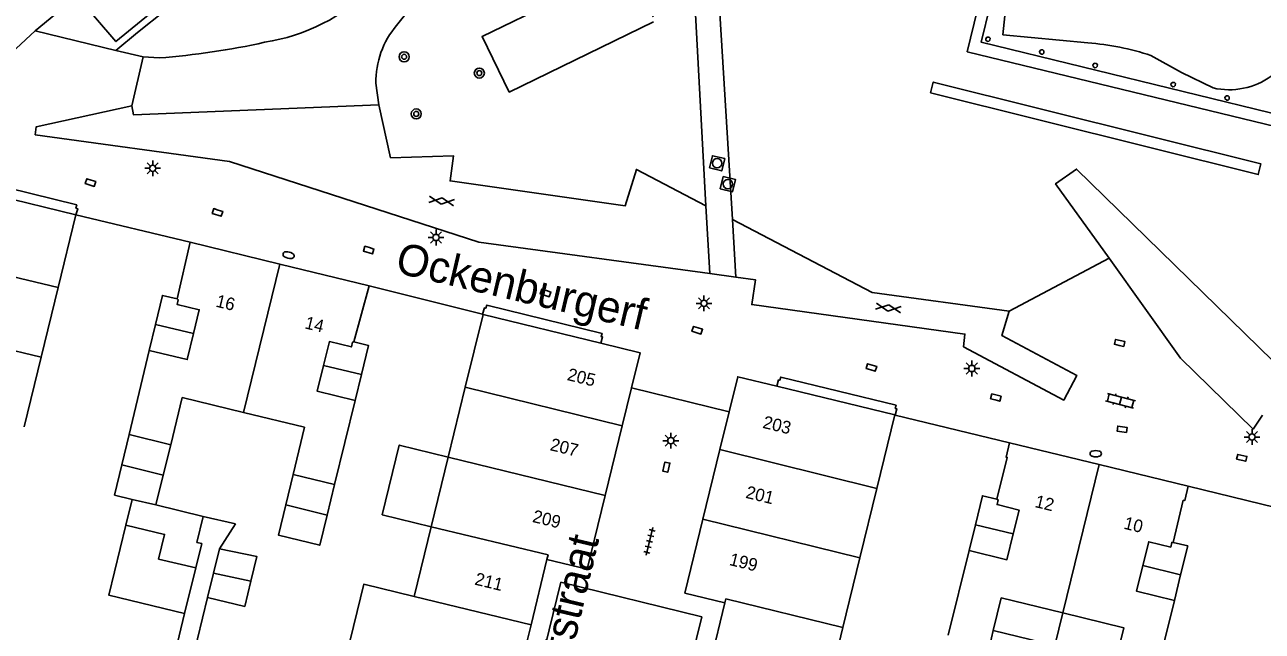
# Model space of a CAD drawing. Extents: x 125000 to 129004, y 397500 to 399008.
# Drawn here: x 127398.7 to 127497, y 398553.4 to 398601.7 of the extents above; entities that cross this region are included whole.
import ezdxf

# ---------------------------------------------------------------- set-up
doc = ezdxf.new("R2010")
doc.units = 0
for name, color, linetype in [('gg-afsc-erfafscheiding', 7, 'Continuous'), ('gg-afsc-muur', 7, 'Continuous'), ('gg-anno-huisnummerreeks BGT', 7, 'Continuous'), ('gg-anno-openbare ruimte label', 7, 'Continuous'), ('gg-bbg-bijgebouw', 7, 'Continuous'), ('gg-bbg-gedigitaliseerde bebouwing', 7, 'Continuous'), ('gg-bbg-gedigitaliseerde bijgebouw', 7, 'Continuous'), ('gg-bbg-hoofdgebouw', 7, 'Continuous'), ('gg-bbg-luifel en loopbrug', 7, 'Continuous'), ('gg-bbg-onder overbouw', 7, 'Continuous'), ('gg-bbg-pand overbouw', 7, 'Continuous'), ('gg-bbg-pilaar onder overbouw', 7, 'Continuous'), ('gg-bbg-tussenscheiding', 7, 'Continuous'), ('gg-knt-onverhard', 7, 'Continuous'), ('gg-knt-verharding', 7, 'Continuous'), ('gt-grn-groengrens', 7, 'Continuous'), ('gt-symb-boom', 7, 'Continuous'), ('gt-symb-brandkraan', 7, 'Continuous'), ('gt-symb-gesloten verharding', 7, 'Continuous'), ('gt-symb-klinker verharding', 7, 'Continuous'), ('gt-symb-kolk', 7, 'Continuous'), ('gt-symb-lichtmast', 7, 'Continuous'), ('gt-symb-rioolschacht', 7, 'Continuous'), ('gt-symb-tegel verharding', 7, 'Continuous')]:
    doc.layers.add(name, color=color, linetype=linetype)

# ---------------------------------------------------------------- blocks, each defined once
blk = doc.blocks.new('gt0-BR')
at = {"layer": 'gt-symb-brandkraan'}
for centre, radius, start, end in [((-0.244, 0), 0.206, 107.56694, 252.43307), ((0.599, -2.664), 3, 106.89205, 107.56694), ((0, -0.691), 0.938, 73.10799, 106.89205), ((-0.599, -2.664), 3, 72.43309, 73.10799), ((0.244, 0), 0.206, 287.56695, 72.43309), ((0.599, 2.664), 3, 252.43307, 253.10797), ((0, 0.691), 0.938, 253.10797, 286.89206), ((-0.599, 2.664), 3, 286.89206, 287.56695)]:
    blk.add_arc(centre, radius, start, end, dxfattribs=at)
blk = doc.blocks.new('gt0-KOLK')
at = {"layer": 'gt-symb-kolk'}
blk.add_lwpolyline([(0, 0), (0.375, 0), (0.375, 0.4), (-0.375, 0.4), (-0.375, 0), (0, 0)], dxfattribs=at)
blk = doc.blocks.new('gt0-LMAST')
at = {"layer": 'gt-symb-lichtmast'}
for p, q in [((-0.182, 0.173), (-0.447, 0.438)), ((-0.005, 0.246), (-0.005, 0.621)), ((0.172, 0.173), (0.437, 0.438)), ((-0.255, -0.004), (-0.63, -0.004)), ((-0.182, -0.181), (-0.447, -0.446)), ((-0.005, -0.254), (-0.005, -0.629)), ((0.437, -0.446), (0.172, -0.181)), ((0.245, -0.004), (0.62, -0.004))]:
    blk.add_line(p, q, dxfattribs=at)
blk.add_circle((-0.005, -0.004), 0.25, dxfattribs=at)
blk = doc.blocks.new('gt0-KL1')
at = {"layer": 'gt-symb-klinker verharding'}
for p, q in [((-1.15, 0.3), (1.15, 0.3)), ((-1, -0.3), (-1, 0.3)), ((-0.5, 0.3), (-0.5, 0.45)), ((0, -0.3), (0, 0.3)), ((0.5, 0.3), (0.5, 0.45)), ((1, -0.3), (1, 0.3)), ((-1.15, -0.3), (1.15, -0.3)), ((-0.5, -0.45), (-0.5, -0.3)), ((0.5, -0.45), (0.5, -0.3))]:
    blk.add_line(p, q, dxfattribs=at)
blk = doc.blocks.new('gt0-GESVH1')
at = {"layer": 'gt-symb-gesloten verharding'}
for p, q in [((-0.992, -0.261), (0.008, 0.239)), ((0.008, -0.261), (-0.992, 0.239)), ((0.008, 0.239), (1.008, -0.261)), ((1.008, 0.239), (0.008, -0.261))]:
    blk.add_line(p, q, dxfattribs=at)
blk = doc.blocks.new('gt0-RS')
at = {"layer": 'gt-symb-rioolschacht'}
blk.add_lwpolyline([(-0.5, -0.5), (0.5, -0.5), (0.5, 0.5), (-0.5, 0.5)], close=True, dxfattribs=at)
blk.add_circle((0, 0), 0.375, dxfattribs=at)
blk = doc.blocks.new('gt0-TEG1')
at = {"layer": 'gt-symb-tegel verharding'}
for p, q in [((-1.125, 0), (1.125, 0)), ((-0.9, -0.25), (-0.9, 0.25)), ((-0.45, -0.25), (-0.45, 0.25)), ((0, -0.25), (0, 0.25)), ((0.45, -0.25), (0.45, 0.25)), ((0.9, -0.25), (0.9, 0.25))]:
    blk.add_line(p, q, dxfattribs=at)
blk = doc.blocks.new('gt0-BOOM')
at = {"layer": 'gt-symb-boom'}
for radius in [0.4, 0.2]:
    blk.add_circle((0, 0), radius, dxfattribs=at)

msp = doc.modelspace()

# ---------------------------------------------------------------- linework, layer by layer
at = {"layer": 'gg-afsc-erfafscheiding'}
for p, q in [((127412.835, 398562.571), (127415.401, 398561.992)), ((127410.482, 398551.294), (127411.352, 398554.854))]:
    msp.add_line(p, q, dxfattribs=at)
at = {"layer": 'gg-afsc-muur'}
for p, q in [((127402.71, 398586.546), (127411.8, 398584.378)), ((127426.003, 398580.906), (127435.025, 398578.648)), ((127467.802, 398570.635), (127476.884, 398568.438)), ((127491.085, 398564.973), (127500.118, 398562.751)), ((127414.122, 398559.999), (127415.401, 398561.992)), ((127413.179, 398556.136), (127411.909, 398550.932))]:
    msp.add_line(p, q, dxfattribs=at)
at = {"layer": 'gg-bbg-bijgebouw'}
for p, q in [((127408.544, 398575.775), (127409.039, 398577.836)), ((127425.399, 398573.85), (127424.897, 398571.79)), ((127406.357, 398566.664), (127406.938, 398569.085)), ((127405.78, 398564.262), (127406.357, 398566.664)), ((127419.38, 398563.491), (127419.963, 398565.911)), ((127423.267, 398565.106), (127422.677, 398562.687)), ((127473.667, 398559.867), (127474.168, 398561.916)), ((127414.122, 398559.999), (127413.651, 398558.068)), ((127413.651, 398558.068), (127413.179, 398556.136)), ((127490.477, 398557.933), (127489.978, 398555.894))]:
    msp.add_line(p, q, dxfattribs=at)
for points in [[(127409.039, 398577.836), (127409.593, 398580.143), (127410.748, 398579.868)], [(127424.797, 398576.444), (127425.961, 398576.156), (127425.399, 398573.85)], [(127474.168, 398561.916), (127474.732, 398564.221), (127475.887, 398563.938)], [(127422.677, 398562.687), (127422.092, 398560.287), (127418.801, 398561.089), (127419.38, 398563.491)], [(127416.618, 398557.414), (127417.097, 398559.376), (127414.122, 398559.999)], [(127489.875, 398560.514), (127491.04, 398560.231), (127490.477, 398557.933)], [(127413.179, 398556.136), (127416.13, 398555.415), (127416.618, 398557.414)]]:
    msp.add_lwpolyline(points, dxfattribs=at)
at = {"layer": 'gg-bbg-gedigitaliseerde bebouwing'}
for p, q in [((127402.71, 398586.546), (127401.302, 398580.775)), ((127401.302, 398580.775), (127399.951, 398575.238)), ((127435.064, 398578.638), (127433.645, 398572.839)), ((127399.951, 398575.238), (127398.599, 398569.7)), ((127433.645, 398572.839), (127432.289, 398567.293)), ((127410.244, 398568.277), (127411.156, 398572.024)), ((127467.768, 398570.643), (127466.345, 398564.804)), ((127432.289, 398567.293), (127430.934, 398561.756)), ((127466.345, 398564.804), (127465.002, 398559.292)), ((127430.934, 398561.756), (127429.577, 398556.209)), ((127465.002, 398559.292), (127463.653, 398553.754)), ((127463.653, 398553.754), (127462.303, 398548.216))]:
    msp.add_line(p, q, dxfattribs=at)
msp.add_lwpolyline([(127429.577, 398556.209), (127425.581, 398557.177), (127424.239, 398551.638), (127428.222, 398550.673)], dxfattribs=at)
at = {"layer": 'gg-bbg-gedigitaliseerde bijgebouw'}
for p, q in [((127409.655, 398565.858), (127410.244, 398568.277)), ((127409.078, 398563.488), (127409.655, 398565.858)), ((127405.78, 398564.262), (127407.182, 398563.921)), ((127407.182, 398563.921), (127406.685, 398561.883)), ((127412.835, 398562.571), (127409.078, 398563.488)), ((127411.352, 398554.854), (127412.236, 398558.476))]:
    msp.add_line(p, q, dxfattribs=at)
for points in [[(127412.236, 398558.476), (127412.711, 398560.419), (127412.332, 398560.512), (127412.835, 398562.571)], [(127406.685, 398561.883), (127405.329, 398556.324), (127411.352, 398554.854)]]:
    msp.add_lwpolyline(points, dxfattribs=at)
at = {"layer": 'gg-bbg-hoofdgebouw'}
for p, q in [((127410.748, 398579.868), (127411.8, 398584.378)), ((127411.8, 398584.378), (127418.927, 398582.636)), ((127418.927, 398582.636), (127426.003, 398580.906)), ((127426.003, 398580.906), (127424.797, 398576.444)), ((127406.938, 398569.085), (127408.544, 398575.775)), ((127446.108, 398569.776), (127446.848, 398572.801)), ((127416.024, 398570.838), (127411.156, 398572.024)), ((127424.897, 398571.79), (127423.267, 398565.106)), ((127453.875, 398567.882), (127454.61, 398570.901)), ((127444.755, 398564.249), (127446.108, 398569.776)), ((127452.525, 398562.343), (127453.875, 398567.882)), ((127476.884, 398568.438), (127484.01, 398566.699)), ((127484.01, 398566.699), (127491.085, 398564.973)), ((127472.02, 398553.135), (127473.667, 398559.867)), ((127438.87, 398553.958), (127440.136, 398559.161)), ((127453.009, 398550.529), (127454.271, 398555.701)), ((127489.978, 398555.894), (127488.329, 398549.163)), ((127437.524, 398548.429), (127438.87, 398553.958)), ((127475.591, 398553.498), (127475.307, 398552.333))]:
    msp.add_line(p, q, dxfattribs=at)
for points in [[(127446.848, 398572.801), (127447.53, 398575.586), (127444.414, 398576.348)], [(127454.61, 398570.901), (127455.287, 398573.682), (127458.41, 398572.922)], [(127419.963, 398565.911), (127420.866, 398569.659), (127416.024, 398570.838)], [(127475.887, 398563.938), (127476.703, 398567.272), (127476.605, 398567.295), (127476.884, 398568.438)], [(127491.085, 398564.973), (127490.806, 398563.831), (127490.689, 398563.86), (127489.875, 398560.514)], [(127440.136, 398559.161), (127443.319, 398558.382), (127444.755, 398564.249)], [(127452.525, 398562.343), (127451.096, 398556.475), (127454.271, 398555.701)], [(127481.108, 398554.904), (127476.224, 398556.097), (127475.591, 398553.498)], [(127485.04, 398549.967), (127485.958, 398553.72), (127481.108, 398554.904)]]:
    msp.add_lwpolyline(points, dxfattribs=at)
at = {"layer": 'gg-bbg-luifel en loopbrug'}
for points in [[(127432.289, 398567.293), (127428.403, 398568.242), (127427.05, 398562.705), (127430.934, 398561.756)], [(127481.108, 398554.904), (127480.472, 398552.304), (127475.591, 398553.498)]]:
    msp.add_lwpolyline(points, dxfattribs=at)
at = {"layer": 'gg-bbg-onder overbouw'}
for p, q in [((127393.342, 398588.836), (127402.71, 398586.546)), ((127435.064, 398578.638), (127444.414, 398576.348)), ((127458.41, 398572.922), (127467.768, 398570.643))]:
    msp.add_line(p, q, dxfattribs=at)
for points in [[(127478.583, 398614.789), (127478.148, 398610.386), (127477.349, 398610.458), (127476.362, 398600.875), (127483.1, 398600.23)], [(127488.117, 398599.223), (127490.552, 398597.867), (127493.056, 398596.642)]]:
    msp.add_lwpolyline(points, dxfattribs=at)
for centre, radius, start, end in [((127481.564, 398579.578), 20.709, 71.55364, 85.74744), ((127494.328, 398602.173), 5.675, 257.04592, 306.11278)]:
    msp.add_arc(centre, radius, start, end, dxfattribs=at)
at = {"layer": 'gg-bbg-pand overbouw'}
for p, q in [((127435.025, 398578.648), (127435.064, 398578.638)), ((127467.802, 398570.635), (127467.768, 398570.643))]:
    msp.add_line(p, q, dxfattribs=at)
for points in [[(127503.23, 398612.945), (127498.699, 398594.406), (127474.622, 398600.293), (127478.202, 398614.881)], [(127393.342, 398588.836), (127393.47, 398589.355), (127393.559, 398589.333), (127393.624, 398589.594), (127402.785, 398587.344), (127402.721, 398587.096), (127402.865, 398587.034), (127402.71, 398586.546)], [(127444.414, 398576.348), (127444.56, 398576.851), (127444.442, 398576.878), (127444.517, 398577.129), (127435.348, 398579.37), (127435.278, 398579.123), (127435.164, 398579.148), (127435.025, 398578.648)], [(127458.41, 398572.922), (127458.538, 398573.429), (127458.633, 398573.403), (127458.703, 398573.657), (127467.866, 398571.416), (127467.8, 398571.162), (127467.935, 398571.121), (127467.802, 398570.635)]]:
    msp.add_lwpolyline(points, dxfattribs=at)
at = {"layer": 'gg-bbg-pilaar onder overbouw'}
for points in [[(127475.138, 398600.337), (127475.25, 398600.353), (127475.332, 398600.433), (127475.334, 398600.599), (127475.254, 398600.681), (127475.088, 398600.683), (127474.988, 398600.549), (127475.004, 398600.437), (127475.138, 398600.337)], [(127479.421, 398599.32), (127479.533, 398599.336), (127479.615, 398599.416), (127479.617, 398599.582), (127479.537, 398599.664), (127479.371, 398599.666), (127479.271, 398599.532), (127479.287, 398599.42), (127479.421, 398599.32)], [(127483.663, 398598.254), (127483.775, 398598.27), (127483.857, 398598.35), (127483.859, 398598.516), (127483.779, 398598.598), (127483.613, 398598.6), (127483.513, 398598.466), (127483.529, 398598.354), (127483.663, 398598.254)], [(127489.86, 398596.732), (127489.972, 398596.748), (127490.054, 398596.828), (127490.056, 398596.994), (127489.976, 398597.076), (127489.81, 398597.078), (127489.71, 398596.944), (127489.726, 398596.832), (127489.86, 398596.732)], [(127494.147, 398595.667), (127494.259, 398595.683), (127494.341, 398595.763), (127494.343, 398595.929), (127494.263, 398596.011), (127494.097, 398596.013), (127493.997, 398595.879), (127494.013, 398595.767), (127494.147, 398595.667)]]:
    msp.add_lwpolyline(points, dxfattribs=at)
at = {"layer": 'gg-bbg-tussenscheiding'}
for p, q in [((127388.82, 398583.791), (127401.302, 398580.775)), ((127416.024, 398570.838), (127418.927, 398582.636)), ((127387.468, 398578.264), (127399.951, 398575.238)), ((127412.053, 398577.113), (127409.039, 398577.836)), ((127425.399, 398573.85), (127422.387, 398574.583)), ((127446.108, 398569.776), (127433.645, 398572.839)), ((127406.938, 398569.085), (127410.244, 398568.277)), ((127453.875, 398567.882), (127466.345, 398564.804)), ((127406.357, 398566.664), (127409.655, 398565.858)), ((127444.755, 398564.249), (127432.289, 398567.293)), ((127481.108, 398554.904), (127484.01, 398566.699)), ((127423.267, 398565.106), (127419.963, 398565.911)), ((127407.182, 398563.921), (127409.078, 398563.488)), ((127422.677, 398562.687), (127419.38, 398563.491)), ((127452.525, 398562.343), (127465.002, 398559.292)), ((127477.182, 398561.19), (127474.168, 398561.916)), ((127490.477, 398557.933), (127487.481, 398558.669)), ((127413.651, 398558.068), (127416.618, 398557.414)), ((127438.87, 398553.958), (127429.577, 398556.209)), ((127454.271, 398555.701), (127454.352, 398556.031)), ((127454.352, 398556.031), (127463.653, 398553.754))]:
    msp.add_line(p, q, dxfattribs=at)
for points in [[(127412.053, 398577.113), (127412.509, 398579.009), (127410.758, 398579.429), (127410.847, 398579.798), (127410.748, 398579.868)], [(127408.544, 398575.775), (127411.558, 398575.051), (127412.053, 398577.113)], [(127422.387, 398574.583), (127422.849, 398576.478), (127424.598, 398576.052), (127424.688, 398576.421), (127424.797, 398576.444)], [(127424.897, 398571.79), (127421.885, 398572.524), (127422.387, 398574.583)], [(127477.182, 398561.19), (127477.645, 398563.084), (127475.896, 398563.511), (127475.987, 398563.88), (127475.887, 398563.938)], [(127406.685, 398561.883), (127409.76, 398561.14), (127409.281, 398559.178), (127412.236, 398558.476)], [(127430.934, 398561.756), (127440.222, 398559.515), (127440.136, 398559.161)], [(127473.667, 398559.867), (127476.679, 398559.13), (127477.182, 398561.19)], [(127487.481, 398558.669), (127487.945, 398560.563), (127489.685, 398560.137), (127489.775, 398560.504), (127489.875, 398560.514)], [(127489.978, 398555.894), (127486.981, 398556.628), (127487.481, 398558.669)]]:
    msp.add_lwpolyline(points, dxfattribs=at)
at = {"layer": 'gg-knt-onverhard'}
for p, q in [((127436.269, 398611.783), (127428.191, 398601.608)), ((127409.328, 398599.034), (127408.061, 398599.104)), ((127426.555, 398597.017), (127426.783, 398595.296))]:
    msp.add_line(p, q, dxfattribs=at)
for centre, radius, start, end in [((127415.236, 398615.878), 15.797, 278.99429, 314.24296), ((127433.373, 398597.174), 6.82, 139.45006, 181.32295), ((127404.89, 398657.894), 59.027, 274.31168, 282.53978)]:
    msp.add_arc(centre, radius, start, end, dxfattribs=at)
at = {"layer": 'gg-knt-verharding'}
for p, q in [((127402.82, 398603.938), (127399.478, 398601.172)), ((127396.447, 398598.377), (127399.478, 398601.172)), ((127405.886, 398599.631), (127399.478, 398601.172)), ((127408.061, 398599.104), (127405.886, 398599.631)), ((127408.061, 398599.104), (127407.164, 398595.211)), ((127452.766, 398587.276), (127453.082, 398581.888)), ((127455.149, 398581.61), (127454.878, 398586.174)), ((127476.863, 398578.889), (127484.794, 398583.1)), ((127455.149, 398581.61), (127453.082, 398581.888)), ((127446.848, 398572.801), (127454.61, 398570.901))]:
    msp.add_line(p, q, dxfattribs=at)
for points in [[(127452.766, 398587.276), (127451.572, 398609.431), (127450.861, 398620.88)], [(127454.878, 398586.174), (127453.439, 398609.495), (127452.687, 398621.388)], [(127499.848, 398593.134), (127473.523, 398599.522), (127476.236, 398610.731)], [(127414.189, 398606.332), (127407.617, 398601.063), (127405.886, 398599.631)], [(127448.576, 398602.295), (127446.576, 398606.367), (127434.986, 398600.731), (127437.139, 398596.308), (127448.596, 398601.901)], [(127409.631, 398603.375), (127405.889, 398600.335), (127402.82, 398603.938)], [(127453.082, 398581.888), (127434.724, 398584.385), (127414.91, 398590.792), (127399.485, 398592.921), (127399.558, 398593.54), (127407.164, 398595.211)], [(127426.783, 398595.296), (127407.298, 398594.499), (127407.164, 398595.211)], [(127452.766, 398587.276), (127447.24, 398590.161), (127446.353, 398587.28), (127432.438, 398589.253), (127432.715, 398591.24), (127427.717, 398591.091), (127426.783, 398595.296)], [(127484.794, 398583.1), (127480.541, 398589.02), (127482.208, 398590.196), (127497.799, 398574.944), (127497.877, 398575.002)], [(127476.863, 398578.889), (127465.975, 398580.382), (127454.878, 398586.174)], [(127484.794, 398583.1), (127490.475, 398575.145), (127496.229, 398569.518), (127496.981, 398570.618)], [(127476.863, 398578.889), (127476.263, 398576.965), (127482.225, 398573.792), (127481.19, 398571.819), (127473.233, 398576.06), (127473.333, 398577.071), (127456.406, 398579.417), (127456.691, 398581.387), (127455.149, 398581.61)], [(127452.435, 398554.592), (127441.25, 398557.334), (127435.337, 398533.215), (127446.521, 398530.473), (127452.435, 398554.592)]]:
    msp.add_lwpolyline(points, dxfattribs=at)
at = {"layer": 'gt-grn-groengrens'}
msp.add_lwpolyline([(127470.606, 398596.253), (127470.819, 398597.106), (127496.853, 398590.601), (127496.64, 398589.749), (127470.606, 398596.253)], dxfattribs=at)

# ---------------------------------------------------------------- block references
at = {"layer": 'gt-symb-boom'}
for p in [(127428.791, 398599.118), (127434.764, 398597.827), (127429.756, 398594.575)]:
    msp.add_blockref('gt0-BOOM', p, dxfattribs=at)
at = {"layer": 'gt-symb-brandkraan', "rotation": -13.716469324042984}
msp.add_blockref('gt0-BR', (127419.611, 398583.354), dxfattribs=at)
at = {"layer": 'gt-symb-brandkraan'}
msp.add_blockref('gt0-BR', (127483.733, 398567.56), dxfattribs=at)
at = {"layer": 'gt-symb-gesloten verharding'}
for p, rotation in [((127431.761, 398587.669), -7.8141808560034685), ((127467.253, 398579.166), -7.8141808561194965)]:
    msp.add_blockref('gt0-GESVH1', p, dxfattribs=dict(at, rotation=rotation))
at = {"layer": 'gt-symb-klinker verharding', "rotation": -14.481034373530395}
msp.add_blockref('gt0-KL1', (127485.702, 398571.772), dxfattribs=at)
at = {"layer": 'gt-symb-kolk'}
for p, rotation in [((127403.938, 398589.312), 162.36228445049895), ((127414.02, 398586.933), 162.36228444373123), ((127426.028, 398583.945), 162.36228444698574), ((127440.087, 398580.53), 162.36228444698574), ((127452.137, 398577.564), 162.36228444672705), ((127485.587, 398576.175), -13.299584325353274), ((127465.858, 398574.219), -16.26020470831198), ((127475.744, 398571.833), -14.77272395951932), ((127485.797, 398569.309), -8.16250946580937), ((127495.288, 398567.038), -12.646853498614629), ((127449.427, 398566.533), -102.4107747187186)]:
    msp.add_blockref('gt0-KOLK', p, dxfattribs=dict(at, rotation=rotation))
at = {"layer": 'gt-symb-lichtmast'}
for p in [(127408.82, 398590.257), (127431.331, 398584.757), (127452.611, 398579.515), (127473.895, 398574.339), (127496.153, 398568.889), (127449.982, 398568.594)]:
    msp.add_blockref('gt0-LMAST', p, dxfattribs=at)
at = {"layer": 'gt-symb-rioolschacht'}
for p, rotation in [((127453.654, 398590.654), -13.591560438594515), ((127454.509, 398588.993), -13.174926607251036)]:
    msp.add_blockref('gt0-RS', p, dxfattribs=dict(at, rotation=rotation))
at = {"layer": 'gt-symb-tegel verharding', "rotation": 76.29711003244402}
msp.add_blockref('gt0-TEG1', (127448.283, 398560.589), dxfattribs=at)

# ---------------------------------------------------------------- texts
at = {"layer": 'gg-anno-huisnummerreeks BGT'}
for s, rotation, p in [('16', 346.3, (127413.77, 398579.263)), ('14', 346.3, (127420.836, 398577.536)), ('205', 346.2, (127441.683, 398573.424)), ('203', 346.3, (127457.217, 398569.626)), ('207', 346.2, (127440.319, 398567.852)), ('201', 346.3, (127455.862, 398564.062)), ('12', 346.3, (127478.836, 398563.329)), ('209', 346.2, (127438.922, 398562.145)), ('10', 346.3, (127485.897, 398561.606)), ('199', 346.3, (127454.56, 398558.719)), ('211', 346.4, (127434.334, 398557.163))]:
    msp.add_text(s, height=1, rotation=rotation, dxfattribs=at).set_placement(p)
at = {"layer": 'gg-anno-openbare ruimte label'}
for s, rotation, p in [('Ockenburgerf', 346.8, (127427.996, 398581.979)), ('Oegstgeeststraat', 76.7, (127438.431, 398535.99))]:
    msp.add_text(s, height=2.5, rotation=rotation, dxfattribs=at).set_placement(p)

doc.saveas('drawing.dxf')
